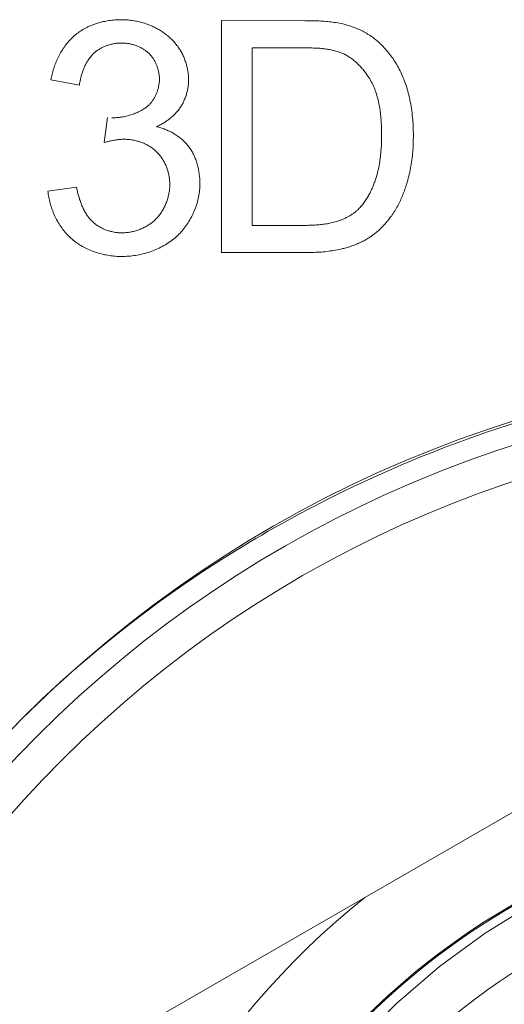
# Model space of a CAD drawing. Header units: millimetres. Extents: x 3925 to 5043, y -86 to 778.
# Tile 301 of 325: x 4838.9 to 4839.95, y 375.79 to 377.93. Entities that reach past the tile are written whole.
import ezdxf

# ---------------------------------------------------------------- set-up
doc = ezdxf.new("R2010")
doc.units = ezdxf.units.MM
doc.header["$LTSCALE"] = 46.255
for name, color, linetype in [('61-8RRB5G101DXF_CONTINUOUS_LINE', 7, 'CONTINUOUS'), ('792-MOLEX-73DXF_CONTINUOUS_LINE', 7, 'CONTINUOUS'), ('H30K-IO-LABEDXF_CONTINUOUS_LINE', 7, 'CONTINUOUS'), ('H30K-REAR-CODXF_CONTINUOUS_LINE', 7, 'CONTINUOUS'), ('LABEL-IO-H30DXF_CONTINUOUS_LINE', 7, 'CONTINUOUS')]:
    doc.layers.add(name, color=color, linetype=linetype)

msp = doc.modelspace()

# ---------------------------------------------------------------- linework, layer by layer
at = {"layer": '61-8RRB5G101DXF_CONTINUOUS_LINE', "color": 7, "linetype": 'Continuous', "lineweight": 0}
msp.add_line((4839.0088, 375.6526), (4840.7588, 376.663), dxfattribs=at)
msp.add_circle((4840.7588, 374.6423), 1.575, dxfattribs=at)
msp.add_arc((4840.7588, 374.6423), 1.7707, 128.7749, 171.2251, dxfattribs=at)
at = {"layer": '792-MOLEX-73DXF_CONTINUOUS_LINE', "color": 7, "linetype": 'Continuous', "lineweight": 0}
msp.add_lwpolyline([(4839.6323, 375.7044), (4839.7189, 375.7918), (4839.8122, 375.872), (4839.9117, 375.9447), (4840.0167, 376.0094), (4840.1266, 376.0655), (4840.2407, 376.1128), (4840.3583, 376.151), (4840.4786, 376.1798)], dxfattribs=at)
msp.add_circle((4840.7588, 374.6423), 1.2065, dxfattribs=at)
for radius, start, end in [(1.5725, 102.1111, 241.1628), (1.4487, 288.0439, 251.9561)]:
    msp.add_arc((4840.7588, 374.6423), radius, start, end, dxfattribs=at)
at = {"layer": 'H30K-IO-LABEDXF_CONTINUOUS_LINE', "color": 7, "linetype": 'Continuous', "lineweight": 0}
for p, q in [((4839.3379, 377.9323), (4839.5195, 377.9322)), ((4839.3379, 377.4271), (4839.3379, 377.9323)), ((4839.5218, 377.873), (4839.4049, 377.873)), ((4839.4049, 377.873), (4839.4049, 377.4864)), ((4839.0285, 377.7919), (4838.9664, 377.8031)), ((4839.0824, 377.667), (4839.0894, 377.7213)), ((4838.96, 377.5611), (4839.0221, 377.5696)), ((4839.4049, 377.4864), (4839.5156, 377.4864)), ((4839.5156, 377.4864), (4839.5215, 377.4864)), ((4839.5241, 377.4271), (4839.3379, 377.4271)), ((4839.1084, 376.5947), (4839.1392, 376.6189))]:
    msp.add_line(p, q, dxfattribs=at)
for points in [[(4839.0181, 377.9), (4839.0205, 377.902), (4839.023, 377.904), (4839.0255, 377.9058), (4839.028, 377.9077), (4839.0307, 377.9094), (4839.0333, 377.9111), (4839.036, 377.9127), (4839.0388, 377.9143), (4839.0416, 377.9158), (4839.0444, 377.9173), (4839.0472, 377.9187), (4839.0501, 377.92), (4839.0531, 377.9213), (4839.056, 377.9225), (4839.059, 377.9237), (4839.062, 377.9248), (4839.0651, 377.9258), (4839.0682, 377.9268), (4839.0712, 377.9277), (4839.0743, 377.9286), (4839.0775, 377.9294), (4839.0806, 377.9301), (4839.0837, 377.9308), (4839.0869, 377.9314), (4839.09, 377.932), (4839.0932, 377.9325), (4839.0964, 377.9329), (4839.0995, 377.9333), (4839.1027, 377.9336), (4839.1059, 377.9339), (4839.109, 377.9341), (4839.1122, 377.9343), (4839.1153, 377.9344), (4839.1184, 377.9344)], [(4839.1184, 377.9344), (4839.1213, 377.9344), (4839.1242, 377.9343), (4839.1271, 377.9342), (4839.13, 377.934), (4839.1329, 377.9338), (4839.1359, 377.9335), (4839.1388, 377.9332), (4839.1417, 377.9328), (4839.1446, 377.9324), (4839.1475, 377.932), (4839.1504, 377.9314), (4839.1532, 377.9309), (4839.1561, 377.9303), (4839.159, 377.9296), (4839.1618, 377.9289), (4839.1646, 377.9282), (4839.1675, 377.9273), (4839.1703, 377.9265), (4839.173, 377.9256), (4839.1758, 377.9246), (4839.1786, 377.9236), (4839.1813, 377.9226), (4839.184, 377.9215), (4839.1866, 377.9203), (4839.1893, 377.9191), (4839.1919, 377.9179), (4839.1945, 377.9166)], [(4839.5195, 377.9322), (4839.527, 377.9322), (4839.5308, 377.9322), (4839.5346, 377.9321), (4839.5384, 377.932), (4839.5422, 377.9319), (4839.5459, 377.9318), (4839.5497, 377.9316), (4839.5535, 377.9314), (4839.5572, 377.9312), (4839.561, 377.931), (4839.5648, 377.9307), (4839.5685, 377.9304), (4839.5723, 377.93), (4839.576, 377.9296), (4839.5797, 377.9291), (4839.5835, 377.9286), (4839.5872, 377.928), (4839.5909, 377.9273), (4839.5946, 377.9267), (4839.5983, 377.9259), (4839.6019, 377.9251)], [(4839.1945, 377.9166), (4839.1966, 377.9155), (4839.1987, 377.9144), (4839.2009, 377.9132), (4839.2029, 377.912), (4839.205, 377.9107), (4839.2071, 377.9094), (4839.2091, 377.9081), (4839.2111, 377.9067), (4839.2131, 377.9053), (4839.2151, 377.9039), (4839.217, 377.9024), (4839.2189, 377.9009), (4839.2208, 377.8993), (4839.2227, 377.8978), (4839.2245, 377.8962), (4839.2263, 377.8945), (4839.2281, 377.8928), (4839.2298, 377.8911), (4839.2316, 377.8894), (4839.2332, 377.8876), (4839.2349, 377.8858), (4839.2365, 377.884), (4839.238, 377.8821), (4839.2395, 377.8803), (4839.241, 377.8784), (4839.2425, 377.8764), (4839.2439, 377.8745), (4839.2452, 377.8725), (4839.2465, 377.8704), (4839.2478, 377.8684)], [(4839.6019, 377.9251), (4839.6049, 377.9244), (4839.6079, 377.9236), (4839.6108, 377.9228), (4839.6138, 377.9219), (4839.6167, 377.921), (4839.6197, 377.9201), (4839.6226, 377.9191), (4839.6255, 377.918), (4839.6284, 377.9169), (4839.6312, 377.9157), (4839.6341, 377.9145), (4839.6369, 377.9133), (4839.6398, 377.912), (4839.6425, 377.9106), (4839.6453, 377.9092), (4839.648, 377.9078), (4839.6508, 377.9063), (4839.6534, 377.9048), (4839.6561, 377.9032), (4839.6587, 377.9016), (4839.6613, 377.8999), (4839.6638, 377.8982), (4839.6664, 377.8964), (4839.6688, 377.8946), (4839.6713, 377.8927), (4839.6736, 377.8908), (4839.676, 377.8889)], [(4838.9664, 377.8031), (4838.967, 377.8062), (4838.9676, 377.8093), (4838.9683, 377.8124), (4838.9691, 377.8155), (4838.9699, 377.8186), (4838.9707, 377.8217), (4838.9716, 377.8248), (4838.9726, 377.8278), (4838.9736, 377.8309), (4838.9746, 377.8339), (4838.9758, 377.837), (4838.9769, 377.84), (4838.9781, 377.843), (4838.9794, 377.846), (4838.9807, 377.8489), (4838.9821, 377.8518), (4838.9835, 377.8547), (4838.985, 377.8576), (4838.9865, 377.8605), (4838.9881, 377.8633), (4838.9898, 377.866), (4838.9915, 377.8688), (4838.9932, 377.8715), (4838.995, 377.8741), (4838.9968, 377.8767), (4838.9987, 377.8793), (4839.0007, 377.8818), (4839.0027, 377.8843), (4839.0047, 377.8867), (4839.0068, 377.8891), (4839.009, 377.8914), (4839.0112, 377.8936), (4839.0134, 377.8958), (4839.0158, 377.898), (4839.0181, 377.9)], [(4839.676, 377.8889), (4839.6788, 377.8864), (4839.6816, 377.8839), (4839.6844, 377.8813), (4839.6871, 377.8787), (4839.6897, 377.876), (4839.6923, 377.8732), (4839.6949, 377.8704), (4839.6974, 377.8676), (4839.6998, 377.8647), (4839.7022, 377.8617), (4839.7046, 377.8588), (4839.7069, 377.8557), (4839.7091, 377.8526), (4839.7113, 377.8495), (4839.7134, 377.8464), (4839.7155, 377.8432), (4839.7175, 377.8399), (4839.7194, 377.8367), (4839.7213, 377.8334), (4839.7232, 377.83), (4839.725, 377.8267), (4839.7267, 377.8233), (4839.7284, 377.8199), (4839.73, 377.8165), (4839.7315, 377.813), (4839.733, 377.8095), (4839.7344, 377.8061), (4839.7357, 377.8026)], [(4839.1199, 377.8836), (4839.1181, 377.8836), (4839.1162, 377.8835), (4839.1144, 377.8834), (4839.1125, 377.8833), (4839.1106, 377.8831), (4839.1088, 377.8829), (4839.1069, 377.8826), (4839.105, 377.8823), (4839.1031, 377.882), (4839.1013, 377.8816), (4839.0994, 377.8812), (4839.0976, 377.8808), (4839.0957, 377.8803), (4839.0939, 377.8798), (4839.092, 377.8792), (4839.0902, 377.8786), (4839.0884, 377.878), (4839.0866, 377.8773), (4839.0848, 377.8766), (4839.0831, 377.8759), (4839.0813, 377.8751), (4839.0796, 377.8743), (4839.0779, 377.8735), (4839.0762, 377.8726), (4839.0746, 377.8717), (4839.0729, 377.8707), (4839.0713, 377.8697), (4839.0697, 377.8687), (4839.0682, 377.8677), (4839.0667, 377.8666), (4839.0652, 377.8655), (4839.0637, 377.8643), (4839.0623, 377.8631), (4839.0609, 377.8619), (4839.0595, 377.8606)], [(4839.1796, 377.8612), (4839.1783, 377.8624), (4839.177, 377.8636), (4839.1756, 377.8648), (4839.1742, 377.8659), (4839.1728, 377.867), (4839.1713, 377.868), (4839.1699, 377.869), (4839.1683, 377.87), (4839.1668, 377.871), (4839.1652, 377.8719), (4839.1637, 377.8727), (4839.1621, 377.8736), (4839.1604, 377.8744), (4839.1588, 377.8752), (4839.1571, 377.8759), (4839.1554, 377.8766), (4839.1537, 377.8773), (4839.152, 377.8779), (4839.1503, 377.8786), (4839.1485, 377.8791), (4839.1468, 377.8797), (4839.145, 377.8802), (4839.1432, 377.8806), (4839.1415, 377.8811), (4839.1397, 377.8815), (4839.1379, 377.8818), (4839.1361, 377.8822), (4839.1343, 377.8825), (4839.1325, 377.8827), (4839.1307, 377.883), (4839.1289, 377.8831), (4839.1271, 377.8833), (4839.1253, 377.8834), (4839.1235, 377.8835), (4839.1217, 377.8836), (4839.1199, 377.8836)], [(4839.2478, 377.8684), (4839.249, 377.8663), (4839.2502, 377.8642), (4839.2513, 377.8621), (4839.2525, 377.8599), (4839.2535, 377.8577), (4839.2546, 377.8555), (4839.2556, 377.8533), (4839.2565, 377.851), (4839.2574, 377.8487), (4839.2583, 377.8464), (4839.2591, 377.8441), (4839.2599, 377.8418), (4839.2607, 377.8395), (4839.2614, 377.8371), (4839.262, 377.8347), (4839.2626, 377.8324), (4839.2632, 377.83), (4839.2637, 377.8276), (4839.2642, 377.8252), (4839.2646, 377.8228), (4839.265, 377.8203), (4839.2653, 377.8179), (4839.2656, 377.8155), (4839.2658, 377.8131), (4839.266, 377.8106), (4839.2661, 377.8082), (4839.2662, 377.8058), (4839.2662, 377.8034)], [(4839.5973, 377.8626), (4839.5948, 377.8636), (4839.5922, 377.8645), (4839.5896, 377.8653), (4839.587, 377.8661), (4839.5844, 377.8668), (4839.5818, 377.8675), (4839.5791, 377.8681), (4839.5765, 377.8687), (4839.5738, 377.8692), (4839.5711, 377.8697), (4839.5684, 377.8701), (4839.5657, 377.8705), (4839.563, 377.8709), (4839.5603, 377.8712), (4839.5576, 377.8715), (4839.5548, 377.8717), (4839.5521, 377.872), (4839.5494, 377.8722), (4839.5466, 377.8723), (4839.5439, 377.8725), (4839.5411, 377.8726), (4839.5384, 377.8727), (4839.5356, 377.8728), (4839.5328, 377.8728), (4839.5301, 377.8729), (4839.5273, 377.8729), (4839.5218, 377.873)], [(4839.6605, 377.8055), (4839.6592, 377.8076), (4839.6579, 377.8096), (4839.6565, 377.8117), (4839.6551, 377.8137), (4839.6537, 377.8157), (4839.6523, 377.8178), (4839.6508, 377.8198), (4839.6493, 377.8217), (4839.6477, 377.8237), (4839.6461, 377.8256), (4839.6445, 377.8275), (4839.6429, 377.8294), (4839.6412, 377.8313), (4839.6395, 377.8331), (4839.6378, 377.8349), (4839.636, 377.8367), (4839.6342, 377.8384), (4839.6324, 377.8402), (4839.6305, 377.8418), (4839.6287, 377.8435), (4839.6267, 377.8451), (4839.6248, 377.8466), (4839.6228, 377.8481), (4839.6209, 377.8496), (4839.6188, 377.8511), (4839.6168, 377.8524), (4839.6147, 377.8538), (4839.6126, 377.8551), (4839.6105, 377.8563), (4839.6084, 377.8575), (4839.6062, 377.8586), (4839.604, 377.8597), (4839.6018, 377.8608), (4839.5996, 377.8617), (4839.5973, 377.8626)], [(4839.0595, 377.8606), (4839.0581, 377.8592), (4839.0566, 377.8577), (4839.0553, 377.8562), (4839.0539, 377.8547), (4839.0526, 377.8531), (4839.0513, 377.8515), (4839.0501, 377.8499), (4839.0489, 377.8482), (4839.0478, 377.8465), (4839.0467, 377.8448), (4839.0456, 377.843), (4839.0445, 377.8412), (4839.0435, 377.8394), (4839.0425, 377.8376), (4839.0416, 377.8357), (4839.0407, 377.8339), (4839.0398, 377.832), (4839.039, 377.83), (4839.0381, 377.8281), (4839.0374, 377.8262), (4839.0366, 377.8242), (4839.0359, 377.8222), (4839.0352, 377.8202), (4839.0345, 377.8182), (4839.0339, 377.8162), (4839.0333, 377.8142), (4839.0327, 377.8122), (4839.0322, 377.8102), (4839.0317, 377.8081), (4839.0312, 377.8061), (4839.0307, 377.804), (4839.0303, 377.802), (4839.0299, 377.8), (4839.0295, 377.7979), (4839.0291, 377.7959), (4839.0288, 377.7939), (4839.0285, 377.7919)], [(4839.2027, 377.8048), (4839.2027, 377.8065), (4839.2027, 377.8083), (4839.2026, 377.81), (4839.2024, 377.8118), (4839.2022, 377.8136), (4839.202, 377.8153), (4839.2017, 377.8171), (4839.2014, 377.8189), (4839.2011, 377.8206), (4839.2007, 377.8224), (4839.2003, 377.8241), (4839.1998, 377.8259), (4839.1993, 377.8276), (4839.1988, 377.8294), (4839.1982, 377.8311), (4839.1976, 377.8328), (4839.197, 377.8345), (4839.1963, 377.8362), (4839.1956, 377.8378), (4839.1948, 377.8395), (4839.194, 377.8411), (4839.1932, 377.8427), (4839.1924, 377.8443), (4839.1915, 377.8459), (4839.1906, 377.8474), (4839.1896, 377.8489), (4839.1886, 377.8504), (4839.1876, 377.8519), (4839.1865, 377.8533), (4839.1855, 377.8547), (4839.1843, 377.8561), (4839.1832, 377.8574), (4839.182, 377.8587), (4839.1808, 377.86), (4839.1796, 377.8612)], [(4839.171, 377.7413), (4839.1724, 377.7422), (4839.1738, 377.7432), (4839.1751, 377.7443), (4839.1764, 377.7453), (4839.1777, 377.7465), (4839.179, 377.7476), (4839.1802, 377.7488), (4839.1814, 377.7501), (4839.1826, 377.7513), (4839.1838, 377.7527), (4839.1849, 377.754), (4839.186, 377.7554), (4839.187, 377.7568), (4839.188, 377.7582), (4839.189, 377.7597), (4839.19, 377.7612), (4839.1909, 377.7627), (4839.1918, 377.7642), (4839.1927, 377.7658), (4839.1935, 377.7674), (4839.1943, 377.769), (4839.1951, 377.7706), (4839.1958, 377.7723), (4839.1965, 377.7739), (4839.1972, 377.7756), (4839.1978, 377.7773), (4839.1984, 377.779), (4839.1989, 377.7807), (4839.1994, 377.7824), (4839.1999, 377.7841), (4839.2004, 377.7858), (4839.2008, 377.7876), (4839.2011, 377.7893), (4839.2015, 377.791), (4839.2018, 377.7928), (4839.202, 377.7945), (4839.2022, 377.7962), (4839.2024, 377.7979), (4839.2026, 377.7997), (4839.2027, 377.8014), (4839.2027, 377.8031), (4839.2027, 377.8048)], [(4839.2662, 377.8034), (4839.2662, 377.8012), (4839.2662, 377.7991), (4839.266, 377.797), (4839.2659, 377.7948), (4839.2657, 377.7927), (4839.2655, 377.7905), (4839.2652, 377.7884), (4839.2648, 377.7862), (4839.2645, 377.7841), (4839.2641, 377.7819), (4839.2636, 377.7798), (4839.2631, 377.7777), (4839.2626, 377.7756), (4839.262, 377.7735), (4839.2614, 377.7714), (4839.2607, 377.7693), (4839.26, 377.7672), (4839.2593, 377.7652), (4839.2585, 377.7632), (4839.2577, 377.7611), (4839.2569, 377.7591), (4839.256, 377.7572), (4839.2551, 377.7552), (4839.2541, 377.7533), (4839.2531, 377.7514), (4839.2521, 377.7495), (4839.251, 377.7476), (4839.2499, 377.7458), (4839.2487, 377.744)], [(4839.6865, 377.6834), (4839.6865, 377.687), (4839.6864, 377.6906), (4839.6864, 377.6942), (4839.6863, 377.6978), (4839.6862, 377.7014), (4839.686, 377.7051), (4839.6858, 377.7087), (4839.6856, 377.7123), (4839.6854, 377.716), (4839.6851, 377.7196), (4839.6848, 377.7232), (4839.6844, 377.7269), (4839.684, 377.7305), (4839.6835, 377.7341), (4839.683, 377.7377), (4839.6825, 377.7413), (4839.6819, 377.7449), (4839.6812, 377.7485), (4839.6805, 377.7521), (4839.6798, 377.7556), (4839.679, 377.7591), (4839.6781, 377.7626), (4839.6771, 377.7661), (4839.6761, 377.7696), (4839.6751, 377.773), (4839.6739, 377.7764), (4839.6727, 377.7798), (4839.6715, 377.7831), (4839.6701, 377.7864), (4839.6687, 377.7897), (4839.6672, 377.7929), (4839.6657, 377.7961), (4839.664, 377.7993), (4839.6623, 377.8024), (4839.6605, 377.8055)], [(4839.7357, 377.8026), (4839.7374, 377.798), (4839.739, 377.7934), (4839.7405, 377.7887), (4839.742, 377.7841), (4839.7433, 377.7794), (4839.7446, 377.7747), (4839.7458, 377.7699), (4839.7469, 377.7651), (4839.748, 377.7604), (4839.749, 377.7555), (4839.7499, 377.7507), (4839.7507, 377.7459), (4839.7514, 377.741), (4839.7521, 377.7362), (4839.7528, 377.7313), (4839.7533, 377.7264), (4839.7538, 377.7215), (4839.7543, 377.7166), (4839.7546, 377.7117), (4839.7549, 377.7068), (4839.7552, 377.7019), (4839.7554, 377.697), (4839.7555, 377.6921), (4839.7556, 377.6873), (4839.7556, 377.6824)], [(4839.0994, 377.7206), (4839.1019, 377.7206), (4839.1045, 377.7207), (4839.1071, 377.7208), (4839.1097, 377.721), (4839.1123, 377.7212), (4839.1149, 377.7215), (4839.1175, 377.7218), (4839.12, 377.7222), (4839.1226, 377.7226), (4839.1252, 377.7231), (4839.1278, 377.7236), (4839.1303, 377.7242), (4839.1329, 377.7248), (4839.1354, 377.7255), (4839.1379, 377.7262), (4839.1404, 377.727), (4839.1429, 377.7278), (4839.1454, 377.7287), (4839.1479, 377.7296), (4839.1503, 377.7306), (4839.1527, 377.7316), (4839.1551, 377.7326), (4839.1574, 377.7337), (4839.1598, 377.7349), (4839.1621, 377.7361), (4839.1644, 377.7373), (4839.1666, 377.7386), (4839.1688, 377.7399), (4839.171, 377.7413)], [(4839.2487, 377.744), (4839.2475, 377.7422), (4839.2462, 377.7404), (4839.2449, 377.7387), (4839.2436, 377.7369), (4839.2422, 377.7352), (4839.2408, 377.7336), (4839.2394, 377.7319), (4839.2379, 377.7303), (4839.2363, 377.7287), (4839.2348, 377.7272), (4839.2332, 377.7257), (4839.2316, 377.7242), (4839.2299, 377.7227), (4839.2282, 377.7212), (4839.2265, 377.7198), (4839.2248, 377.7185), (4839.2231, 377.7171), (4839.2213, 377.7158), (4839.2195, 377.7145), (4839.2177, 377.7132), (4839.2158, 377.712), (4839.214, 377.7108), (4839.2121, 377.7096), (4839.2102, 377.7084), (4839.2083, 377.7073), (4839.2064, 377.7063), (4839.2044, 377.7052), (4839.2025, 377.7042), (4839.2006, 377.7032), (4839.1986, 377.7022), (4839.1966, 377.7013)], [(4839.1966, 377.7013), (4839.199, 377.7007), (4839.2013, 377.7001), (4839.2036, 377.6995), (4839.206, 377.6988), (4839.2083, 377.698), (4839.2106, 377.6973), (4839.2129, 377.6964), (4839.2152, 377.6955), (4839.2175, 377.6946), (4839.2198, 377.6937), (4839.2221, 377.6926), (4839.2243, 377.6916), (4839.2265, 377.6905), (4839.2287, 377.6894), (4839.2309, 377.6882), (4839.2331, 377.687), (4839.2352, 377.6857), (4839.2373, 377.6844), (4839.2394, 377.683), (4839.2414, 377.6817), (4839.2435, 377.6802), (4839.2454, 377.6788), (4839.2474, 377.6773), (4839.2493, 377.6758), (4839.2512, 377.6742), (4839.253, 377.6726), (4839.2548, 377.6709), (4839.2566, 377.6692), (4839.2583, 377.6675), (4839.26, 377.6658), (4839.2616, 377.664), (4839.2632, 377.6621), (4839.2648, 377.6603), (4839.2662, 377.6584)], [(4839.1263, 377.6739), (4839.1244, 377.6739), (4839.1226, 377.6738), (4839.1208, 377.6738), (4839.1189, 377.6737), (4839.1171, 377.6735), (4839.1152, 377.6733), (4839.1134, 377.6732), (4839.1115, 377.6729), (4839.1097, 377.6727), (4839.1079, 377.6724), (4839.106, 377.6721), (4839.1042, 377.6718), (4839.1024, 377.6715), (4839.1005, 377.6712), (4839.0987, 377.6708), (4839.0969, 377.6704), (4839.0951, 377.67), (4839.0933, 377.6696), (4839.0914, 377.6692), (4839.0896, 377.6688), (4839.0878, 377.6683), (4839.086, 377.6679), (4839.0824, 377.667)], [(4839.1973, 377.6462), (4839.1958, 377.6476), (4839.1942, 377.6491), (4839.1926, 377.6505), (4839.191, 377.6518), (4839.1893, 377.6531), (4839.1876, 377.6544), (4839.1858, 377.6557), (4839.184, 377.6569), (4839.1822, 377.658), (4839.1803, 377.6592), (4839.1785, 377.6603), (4839.1765, 377.6613), (4839.1746, 377.6623), (4839.1726, 377.6633), (4839.1707, 377.6642), (4839.1686, 377.6651), (4839.1666, 377.6659), (4839.1646, 377.6667), (4839.1625, 377.6675), (4839.1604, 377.6682), (4839.1583, 377.6689), (4839.1562, 377.6695), (4839.1541, 377.6701), (4839.152, 377.6707), (4839.1499, 377.6712), (4839.1477, 377.6717), (4839.1456, 377.6721), (4839.1434, 377.6725), (4839.1413, 377.6728), (4839.1391, 377.6731), (4839.137, 377.6733), (4839.1348, 377.6735), (4839.1327, 377.6737), (4839.1306, 377.6738), (4839.1284, 377.6739), (4839.1263, 377.6739)], [(4839.6732, 377.586), (4839.6744, 377.5897), (4839.6755, 377.5935), (4839.6766, 377.5973), (4839.6776, 377.6011), (4839.6785, 377.6049), (4839.6794, 377.6088), (4839.6802, 377.6126), (4839.6809, 377.6165), (4839.6816, 377.6204), (4839.6823, 377.6243), (4839.6829, 377.6282), (4839.6834, 377.6321), (4839.6839, 377.636), (4839.6843, 377.64), (4839.6847, 377.6439), (4839.6851, 377.6479), (4839.6854, 377.6518), (4839.6857, 377.6558), (4839.6859, 377.6597), (4839.6861, 377.6637), (4839.6862, 377.6676), (4839.6863, 377.6716), (4839.6864, 377.6755), (4839.6865, 377.6795), (4839.6865, 377.6834)], [(4839.7556, 377.6824), (4839.7556, 377.6779), (4839.7555, 377.6734), (4839.7554, 377.6689), (4839.7553, 377.6645), (4839.7551, 377.66), (4839.7549, 377.6555), (4839.7546, 377.651), (4839.7542, 377.6465), (4839.7538, 377.642), (4839.7534, 377.6376), (4839.7529, 377.6331), (4839.7523, 377.6286), (4839.7517, 377.6242), (4839.7511, 377.6197), (4839.7503, 377.6153), (4839.7495, 377.6109), (4839.7487, 377.6065), (4839.7478, 377.6021), (4839.7468, 377.5977), (4839.7458, 377.5934), (4839.7446, 377.589), (4839.7435, 377.5847), (4839.7422, 377.5804)], [(4839.2662, 377.6584), (4839.2677, 377.6564), (4839.2692, 377.6543), (4839.2706, 377.6522), (4839.2719, 377.6501), (4839.2732, 377.6479), (4839.2745, 377.6457), (4839.2756, 377.6435), (4839.2768, 377.6412), (4839.2779, 377.639), (4839.2789, 377.6366), (4839.28, 377.6343), (4839.2809, 377.6319), (4839.2818, 377.6296), (4839.2827, 377.6271), (4839.2835, 377.6247), (4839.2843, 377.6223), (4839.285, 377.6198), (4839.2857, 377.6173), (4839.2864, 377.6148), (4839.287, 377.6123), (4839.2875, 377.6098), (4839.288, 377.6073), (4839.2885, 377.6048), (4839.2889, 377.6022), (4839.2893, 377.5997), (4839.2896, 377.5971), (4839.2899, 377.5946), (4839.2902, 377.5921), (4839.2904, 377.5895), (4839.2906, 377.587), (4839.2907, 377.5844), (4839.2908, 377.5819), (4839.2909, 377.5794), (4839.2909, 377.5769)], [(4839.2253, 377.5756), (4839.2253, 377.5777), (4839.2252, 377.5798), (4839.2251, 377.582), (4839.225, 377.5841), (4839.2247, 377.5862), (4839.2245, 377.5884), (4839.2242, 377.5905), (4839.2239, 377.5927), (4839.2235, 377.5948), (4839.223, 377.5969), (4839.2226, 377.5991), (4839.2221, 377.6012), (4839.2215, 377.6033), (4839.2209, 377.6054), (4839.2202, 377.6075), (4839.2196, 377.6096), (4839.2188, 377.6116), (4839.2181, 377.6137), (4839.2172, 377.6157), (4839.2164, 377.6177), (4839.2155, 377.6197), (4839.2146, 377.6217), (4839.2136, 377.6236), (4839.2126, 377.6256), (4839.2115, 377.6275), (4839.2104, 377.6293), (4839.2093, 377.6312), (4839.2081, 377.633), (4839.2069, 377.6348), (4839.2056, 377.6365), (4839.2043, 377.6382), (4839.203, 377.6399), (4839.2016, 377.6415), (4839.2002, 377.6431), (4839.1988, 377.6446), (4839.1973, 377.6462)], [(4839.6362, 377.5219), (4839.638, 377.5237), (4839.6398, 377.5256), (4839.6415, 377.5275), (4839.6431, 377.5294), (4839.6447, 377.5314), (4839.6463, 377.5334), (4839.6479, 377.5354), (4839.6494, 377.5375), (4839.6509, 377.5396), (4839.6523, 377.5418), (4839.6537, 377.5439), (4839.6551, 377.5461), (4839.6564, 377.5483), (4839.6577, 377.5506), (4839.659, 377.5528), (4839.6602, 377.5551), (4839.6614, 377.5574), (4839.6625, 377.5597), (4839.6637, 377.562), (4839.6648, 377.5644), (4839.6658, 377.5667), (4839.6668, 377.5691), (4839.6678, 377.5715), (4839.6688, 377.5739), (4839.6697, 377.5763), (4839.6706, 377.5787), (4839.6715, 377.5811), (4839.6724, 377.5835), (4839.6732, 377.586)], [(4839.0221, 377.5696), (4839.0226, 377.5674), (4839.0231, 377.5651), (4839.0236, 377.5629), (4839.0241, 377.5606), (4839.0246, 377.5583), (4839.0252, 377.5561), (4839.0258, 377.5538), (4839.0264, 377.5516), (4839.0271, 377.5493), (4839.0277, 377.547), (4839.0284, 377.5448), (4839.0291, 377.5426), (4839.0299, 377.5403), (4839.0307, 377.5381), (4839.0315, 377.5359), (4839.0323, 377.5337), (4839.0332, 377.5315), (4839.0341, 377.5293), (4839.035, 377.5272), (4839.036, 377.5251), (4839.037, 377.523), (4839.038, 377.5209), (4839.0391, 377.5188), (4839.0402, 377.5168), (4839.0413, 377.5148), (4839.0425, 377.5128), (4839.0438, 377.5109), (4839.045, 377.5089), (4839.0463, 377.5071), (4839.0477, 377.5052), (4839.0491, 377.5034), (4839.0505, 377.5016), (4839.052, 377.4999), (4839.0535, 377.4982), (4839.0551, 377.4966), (4839.0567, 377.495), (4839.0583, 377.4934)], [(4839.1953, 377.5005), (4839.1969, 377.5021), (4839.1985, 377.5038), (4839.2, 377.5056), (4839.2015, 377.5074), (4839.203, 377.5092), (4839.2044, 377.5111), (4839.2057, 377.513), (4839.207, 377.515), (4839.2083, 377.517), (4839.2096, 377.519), (4839.2108, 377.5211), (4839.2119, 377.5232), (4839.213, 377.5253), (4839.2141, 377.5274), (4839.2151, 377.5296), (4839.2161, 377.5318), (4839.217, 377.534), (4839.2179, 377.5362), (4839.2187, 377.5385), (4839.2195, 377.5407), (4839.2202, 377.543), (4839.2209, 377.5453), (4839.2216, 377.5476), (4839.2221, 377.5499), (4839.2227, 377.5523), (4839.2232, 377.5546), (4839.2236, 377.5569), (4839.224, 377.5593), (4839.2244, 377.5616), (4839.2247, 377.564), (4839.2249, 377.5663), (4839.2251, 377.5686), (4839.2252, 377.571), (4839.2253, 377.5733), (4839.2253, 377.5756)], [(4839.2909, 377.5769), (4839.2909, 377.5734), (4839.2907, 377.5699), (4839.2905, 377.5664), (4839.2902, 377.5628), (4839.2898, 377.5593), (4839.2893, 377.5558), (4839.2887, 377.5523), (4839.2881, 377.5487), (4839.2873, 377.5452), (4839.2865, 377.5417), (4839.2856, 377.5382), (4839.2846, 377.5348), (4839.2836, 377.5313), (4839.2824, 377.5279), (4839.2812, 377.5244), (4839.2799, 377.5211), (4839.2786, 377.5177), (4839.2771, 377.5143), (4839.2756, 377.511), (4839.2741, 377.5078), (4839.2724, 377.5045), (4839.2707, 377.5013), (4839.2689, 377.4982), (4839.2671, 377.4951), (4839.2652, 377.492), (4839.2632, 377.489), (4839.2611, 377.4861), (4839.259, 377.4832), (4839.2569, 377.4803), (4839.2547, 377.4775), (4839.2524, 377.4748), (4839.2501, 377.4721), (4839.2477, 377.4696), (4839.2452, 377.467), (4839.2427, 377.4646)], [(4839.7422, 377.5804), (4839.7412, 377.5773), (4839.7403, 377.5742), (4839.7393, 377.5711), (4839.7382, 377.568), (4839.7371, 377.5649), (4839.736, 377.5618), (4839.7349, 377.5588), (4839.7337, 377.5557), (4839.7325, 377.5527), (4839.7313, 377.5496), (4839.73, 377.5466), (4839.7287, 377.5436), (4839.7273, 377.5406), (4839.7259, 377.5377), (4839.7245, 377.5347), (4839.723, 377.5318), (4839.7215, 377.5289), (4839.7199, 377.5261), (4839.7183, 377.5232), (4839.7167, 377.5204), (4839.715, 377.5176), (4839.7132, 377.5149), (4839.7115, 377.5121), (4839.7096, 377.5095), (4839.7077, 377.5068)], [(4839.0102, 377.4584), (4839.0078, 377.4606), (4839.0054, 377.463), (4839.003, 377.4654), (4839.0007, 377.4679), (4838.9984, 377.4705), (4838.9962, 377.4731), (4838.9941, 377.4757), (4838.992, 377.4785), (4838.99, 377.4812), (4838.988, 377.4841), (4838.9861, 377.4869), (4838.9842, 377.4899), (4838.9824, 377.4928), (4838.9807, 377.4958), (4838.979, 377.4989), (4838.9774, 377.502), (4838.9759, 377.5051), (4838.9744, 377.5082), (4838.973, 377.5114), (4838.9717, 377.5146), (4838.9704, 377.5179), (4838.9692, 377.5211), (4838.968, 377.5244), (4838.9669, 377.5277), (4838.9659, 377.531), (4838.965, 377.5343), (4838.9641, 377.5377), (4838.9633, 377.541), (4838.9626, 377.5443), (4838.9619, 377.5477), (4838.9613, 377.5511), (4838.9608, 377.5544), (4838.9604, 377.5578), (4838.96, 377.5611)], [(4839.591, 377.4956), (4839.5927, 377.4962), (4839.5944, 377.4968), (4839.5961, 377.4974), (4839.5978, 377.4981), (4839.5995, 377.4987), (4839.6012, 377.4994), (4839.6029, 377.5001), (4839.6046, 377.5008), (4839.6062, 377.5016), (4839.6079, 377.5024), (4839.6095, 377.5032), (4839.6112, 377.504), (4839.6128, 377.5048), (4839.6144, 377.5057), (4839.616, 377.5066), (4839.6176, 377.5075), (4839.6191, 377.5085), (4839.6207, 377.5095), (4839.6222, 377.5105), (4839.6237, 377.5115), (4839.6252, 377.5125), (4839.6267, 377.5136), (4839.6281, 377.5147), (4839.6295, 377.5158), (4839.6309, 377.517), (4839.6323, 377.5182), (4839.6336, 377.5194), (4839.635, 377.5206), (4839.6362, 377.5219)], [(4839.1211, 377.4701), (4839.1234, 377.4702), (4839.1257, 377.4702), (4839.128, 377.4704), (4839.1303, 377.4706), (4839.1327, 377.4708), (4839.135, 377.4711), (4839.1373, 377.4715), (4839.1396, 377.4719), (4839.1419, 377.4723), (4839.1442, 377.4728), (4839.1465, 377.4734), (4839.1488, 377.474), (4839.1511, 377.4746), (4839.1534, 377.4753), (4839.1556, 377.4761), (4839.1579, 377.4769), (4839.1601, 377.4777), (4839.1623, 377.4786), (4839.1645, 377.4796), (4839.1666, 377.4805), (4839.1688, 377.4816), (4839.1709, 377.4826), (4839.173, 377.4838), (4839.175, 377.4849), (4839.1771, 377.4861), (4839.1791, 377.4874), (4839.181, 377.4887), (4839.183, 377.49), (4839.1848, 377.4914), (4839.1867, 377.4928), (4839.1885, 377.4942), (4839.1903, 377.4957), (4839.192, 377.4973), (4839.1937, 377.4988), (4839.1953, 377.5005)], [(4839.7077, 377.5068), (4839.7062, 377.5047), (4839.7046, 377.5026), (4839.7031, 377.5006), (4839.7014, 377.4985), (4839.6998, 377.4965), (4839.6981, 377.4945), (4839.6964, 377.4925), (4839.6947, 377.4905), (4839.693, 377.4885), (4839.6912, 377.4866), (4839.6894, 377.4847), (4839.6876, 377.4828), (4839.6858, 377.4809), (4839.6839, 377.4791), (4839.682, 377.4773), (4839.6801, 377.4755), (4839.6781, 377.4738), (4839.6762, 377.4721), (4839.6742, 377.4704), (4839.6721, 377.4687), (4839.6701, 377.4671), (4839.668, 377.4655), (4839.6659, 377.464), (4839.6638, 377.4625), (4839.6616, 377.4611)], [(4839.0583, 377.4934), (4839.0598, 377.4921), (4839.0613, 377.4908), (4839.0629, 377.4896), (4839.0645, 377.4884), (4839.0661, 377.4872), (4839.0677, 377.4861), (4839.0694, 377.485), (4839.0711, 377.4839), (4839.0728, 377.4829), (4839.0746, 377.4819), (4839.0764, 377.481), (4839.0782, 377.4801), (4839.08, 377.4792), (4839.0819, 377.4784), (4839.0838, 377.4776), (4839.0856, 377.4768), (4839.0876, 377.4761), (4839.0895, 377.4755), (4839.0914, 377.4748), (4839.0934, 377.4742), (4839.0953, 377.4737), (4839.0973, 377.4731), (4839.0993, 377.4727), (4839.1012, 377.4722), (4839.1032, 377.4718), (4839.1052, 377.4715), (4839.1072, 377.4712), (4839.1092, 377.4709), (4839.1112, 377.4707), (4839.1132, 377.4705), (4839.1152, 377.4703), (4839.1172, 377.4702), (4839.1191, 377.4702), (4839.1211, 377.4701)], [(4839.5215, 377.4864), (4839.5244, 377.4864), (4839.5273, 377.4865), (4839.5303, 377.4866), (4839.5332, 377.4867), (4839.5362, 377.4868), (4839.5391, 377.4869), (4839.542, 377.4871), (4839.545, 377.4873), (4839.5479, 377.4875), (4839.5509, 377.4878), (4839.5538, 377.4881), (4839.5567, 377.4884), (4839.5596, 377.4887), (4839.5625, 377.4891), (4839.5654, 377.4896), (4839.5683, 377.4901), (4839.5712, 377.4906), (4839.574, 377.4911), (4839.5769, 377.4918), (4839.5797, 377.4924), (4839.5826, 377.4931), (4839.5854, 377.4939), (4839.5882, 377.4947), (4839.591, 377.4956)], [(4839.1207, 377.4186), (4839.1173, 377.4186), (4839.1139, 377.4187), (4839.1106, 377.4189), (4839.1072, 377.4191), (4839.1038, 377.4194), (4839.1004, 377.4198), (4839.097, 377.4202), (4839.0935, 377.4207), (4839.0901, 377.4213), (4839.0867, 377.4219), (4839.0834, 377.4226), (4839.08, 377.4233), (4839.0766, 377.4242), (4839.0733, 377.425), (4839.0699, 377.426), (4839.0666, 377.427), (4839.0633, 377.4281), (4839.06, 377.4292), (4839.0568, 377.4304), (4839.0536, 377.4317), (4839.0504, 377.433), (4839.0472, 377.4344), (4839.0441, 377.4359), (4839.041, 377.4374), (4839.038, 377.439), (4839.035, 377.4407), (4839.032, 377.4424), (4839.0291, 377.4441), (4839.0263, 377.446), (4839.0234, 377.4479), (4839.0207, 377.4499), (4839.018, 377.4519), (4839.0153, 377.454), (4839.0128, 377.4561), (4839.0102, 377.4584)], [(4839.2427, 377.4646), (4839.24, 377.462), (4839.2372, 377.4596), (4839.2343, 377.4572), (4839.2313, 377.4549), (4839.2283, 377.4526), (4839.2252, 377.4504), (4839.2221, 377.4483), (4839.2189, 377.4462), (4839.2157, 377.4443), (4839.2124, 377.4424), (4839.209, 377.4405), (4839.2056, 377.4388), (4839.2022, 377.4371), (4839.1987, 377.4354), (4839.1952, 377.4339), (4839.1916, 377.4324), (4839.188, 377.431), (4839.1844, 377.4297), (4839.1807, 377.4284), (4839.177, 377.4273), (4839.1733, 377.4262), (4839.1696, 377.4251), (4839.1659, 377.4242), (4839.1621, 377.4233), (4839.1584, 377.4225), (4839.1546, 377.4217), (4839.1508, 377.4211), (4839.147, 377.4205), (4839.1433, 377.42), (4839.1395, 377.4196), (4839.1357, 377.4192), (4839.1319, 377.419), (4839.1282, 377.4188), (4839.1244, 377.4186), (4839.1207, 377.4186)], [(4839.6616, 377.4611), (4839.6595, 377.4596), (4839.6573, 377.4582), (4839.655, 377.4569), (4839.6528, 377.4555), (4839.6505, 377.4542), (4839.6482, 377.453), (4839.6458, 377.4518), (4839.6435, 377.4506), (4839.6411, 377.4495), (4839.6387, 377.4484), (4839.6363, 377.4473), (4839.6339, 377.4462), (4839.6315, 377.4452), (4839.629, 377.4443), (4839.6266, 377.4433), (4839.6241, 377.4424), (4839.6216, 377.4416), (4839.6191, 377.4407), (4839.6166, 377.4399), (4839.6141, 377.4391), (4839.6116, 377.4384), (4839.609, 377.4376), (4839.6065, 377.437), (4839.604, 377.4363), (4839.6014, 377.4357)], [(4839.6014, 377.4357), (4839.5977, 377.4348), (4839.5939, 377.4339), (4839.59, 377.4332), (4839.5862, 377.4324), (4839.5824, 377.4318), (4839.5785, 377.4311), (4839.5747, 377.4306), (4839.5708, 377.43), (4839.5669, 377.4296), (4839.5631, 377.4291), (4839.5592, 377.4288), (4839.5553, 377.4284), (4839.5514, 377.4281), (4839.5475, 377.4279), (4839.5436, 377.4277), (4839.5397, 377.4275), (4839.5358, 377.4273), (4839.5319, 377.4272), (4839.528, 377.4271), (4839.5241, 377.4271)], [(4839.8726, 377.0209), (4839.895, 377.0288), (4839.9174, 377.0366), (4839.9398, 377.0442), (4839.9623, 377.0515), (4839.9849, 377.0587), (4840.0075, 377.0657), (4840.0302, 377.0725), (4840.0529, 377.079), (4840.0756, 377.0854), (4840.0984, 377.0916), (4840.1213, 377.0975)], [(4839.7297, 376.9646), (4839.7455, 376.9713), (4839.7612, 376.9778), (4839.777, 376.9843), (4839.7929, 376.9906), (4839.8088, 376.9969), (4839.8247, 377.003), (4839.8406, 377.0091), (4839.8566, 377.015), (4839.8726, 377.0209)], [(4839.5024, 376.8551), (4839.5227, 376.8659), (4839.543, 376.8766), (4839.5634, 376.8871), (4839.5839, 376.8974), (4839.6045, 376.9075), (4839.6252, 376.9175), (4839.646, 376.9273), (4839.6668, 376.9369), (4839.6877, 376.9463), (4839.7087, 376.9556), (4839.7297, 376.9646)], [(4839.4001, 376.7969), (4839.4128, 376.8044), (4839.4254, 376.8119), (4839.4382, 376.8193), (4839.4509, 376.8266), (4839.4638, 376.8338), (4839.4766, 376.841), (4839.4895, 376.8481), (4839.5024, 376.8551)], [(4839.1392, 376.6189), (4839.1585, 376.6337), (4839.1779, 376.6483), (4839.1974, 376.6628), (4839.2171, 376.677), (4839.237, 376.6911), (4839.2569, 376.705), (4839.277, 376.7187), (4839.2972, 376.7322), (4839.3176, 376.7455), (4839.338, 376.7586), (4839.3586, 376.7716), (4839.3793, 376.7843), (4839.4001, 376.7969)], [(4838.8298, 376.3347), (4838.8478, 376.354), (4838.8659, 376.3732), (4838.8842, 376.3921), (4838.9027, 376.4108), (4838.9206, 376.4285), (4838.9386, 376.4459), (4838.9568, 376.4632), (4838.9751, 376.4803), (4838.9937, 376.4972), (4839.0124, 376.5139), (4839.0313, 376.5305), (4839.0503, 376.5468), (4839.0695, 376.563), (4839.0889, 376.5789), (4839.1084, 376.5947)]]:
    msp.add_lwpolyline(points, dxfattribs=at)
at = {"layer": 'H30K-REAR-CODXF_CONTINUOUS_LINE', "color": 7, "linetype": 'Continuous', "lineweight": 0}
for radius in [2.575, 2.5]:
    msp.add_circle((4840.7588, 374.5548), radius, dxfattribs=at)
at = {"layer": 'LABEL-IO-H30DXF_CONTINUOUS_LINE', "color": 7, "linetype": 'Continuous', "lineweight": 0}
msp.add_circle((4840.7588, 374.5548), 2.625, dxfattribs=at)

doc.saveas('drawing.dxf')
